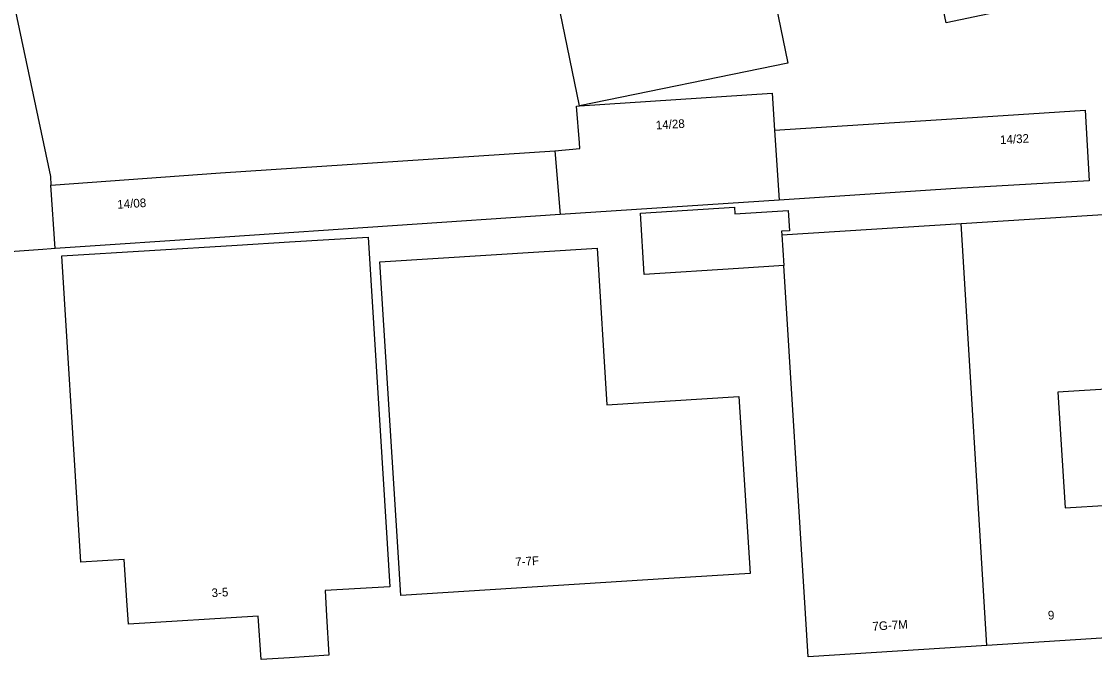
# Model space of a CAD drawing. Extents: x 162990 to 165007, y 383433 to 384336.
# Drawn here: x 164469.1 to 164592.9, y 384066.2 to 384139.8 of the extents above; entities that cross this region are included whole.
import ezdxf

# ---------------------------------------------------------------- set-up
doc = ezdxf.new("R2010")
doc.units = 0
doc.layers.add('IMGEO_Pand', color=7, linetype='Continuous')
doc.layers.add('IMGEO_Pand_nummerreeks', color=7, linetype='Continuous')

msp = doc.modelspace()

# ---------------------------------------------------------------- linework, layer by layer
at = {"layer": 'IMGEO_Pand'}
for points in [[(164557.47, 384135), (164533.43, 384130.1), (164527.34, 384159.84), (164551.37, 384164.77), (164557.47, 384135)], [(164575.74, 384139.65), (164573.08, 384152.32), (164621.95, 384162.59), (164624.58, 384149.92), (164575.74, 384139.65)], [(164472.96, 384113.6), (164472.51, 384113.57), (164471.53, 384113.5), (164449.37, 384111.91), (164443.05, 384142.16), (164467.06, 384147.18), (164472.41, 384121.91), (164472.47, 384120.94)], [(164530.58, 384124.9), (164533.48, 384125.14), (164533.43, 384125.83), (164533.1, 384130.06), (164533.43, 384130.08), (164555.66, 384131.54), (164555.94, 384127.27)], [(164555.94, 384127.27), (164576.39, 384128.58), (164591.76, 384129.57), (164592.24, 384121.43), (164576.86, 384120.53), (164556.47, 384119.18)], [(164555.94, 384127.27), (164556.47, 384119.18)], [(164472.47, 384120.94), (164492.04, 384122.34), (164530.58, 384124.9)], [(164530.58, 384124.9), (164531.22, 384117.54)], [(164472.96, 384113.6), (164472.47, 384120.94)], [(164556.47, 384119.18), (164531.22, 384117.54)], [(164531.22, 384117.54), (164492.55, 384114.91), (164472.96, 384113.6)], [(164557, 384111.65), (164551.77, 384111.32), (164540.92, 384110.63), (164540.48, 384117.7), (164551.33, 384118.38), (164551.37, 384117.62), (164557.52, 384118), (164557.67, 384115.65), (164556.75, 384115.6), (164556.78, 384115.21)], [(164577.49, 384116.51), (164607.16, 384118.38)], [(164556.78, 384115.21), (164577.49, 384116.51)], [(164580.44, 384067.81), (164577.49, 384116.51)], [(164511.25, 384079.58), (164511.56, 384074.59), (164504.09, 384074.13), (164504.27, 384071.21), (164504.53, 384066.67), (164500, 384066.39), (164496.71, 384066.18), (164496.38, 384071.18), (164481.41, 384070.25), (164481.24, 384072.98), (164480.92, 384077.72), (164475.93, 384077.41), (164475.62, 384082.4), (164473.71, 384112.77), (164493.94, 384114.01), (164500, 384114.38), (164509.07, 384114.93), (164511.25, 384079.58)], [(164556.78, 384115.21), (164557, 384111.65)], [(164553.13, 384076.12), (164543.76, 384075.53), (164512.82, 384073.59), (164512.51, 384078.58), (164510.4, 384112.07), (164535.47, 384113.65), (164536.61, 384095.58), (164551.84, 384096.54), (164553.13, 384076.12)], [(164580.44, 384067.81), (164559.84, 384066.51), (164559.53, 384071.51), (164557, 384111.65)], [(164608.42, 384098.28), (164588.61, 384097.04), (164589.45, 384083.7), (164594.5, 384084), (164594.69, 384080.75), (164595.45, 384068.76), (164580.44, 384067.81)]]:
    msp.add_lwpolyline(points, dxfattribs=at)

# ---------------------------------------------------------------- texts
at = {"layer": 'IMGEO_Pand_nummerreeks'}
for s, rotation, p in [('14/28', 3.4473, (164542.27, 384127.35)), ('14/32', 3.1226, (164581.98, 384125.66)), ('14/08', 3.6383, (164480.15, 384118.2)), ('7-7F', 3.6026, (164526.06, 384076.94)), ('3-5', 3.5327, (164491.03, 384073.37)), ('9', 3.6039, (164587.51, 384070.78)), ('7G-7M', 3.6039, (164567.27, 384069.51))]:
    msp.add_text(s, height=1, rotation=rotation, dxfattribs=at).set_placement(p)

doc.saveas('drawing.dxf')
